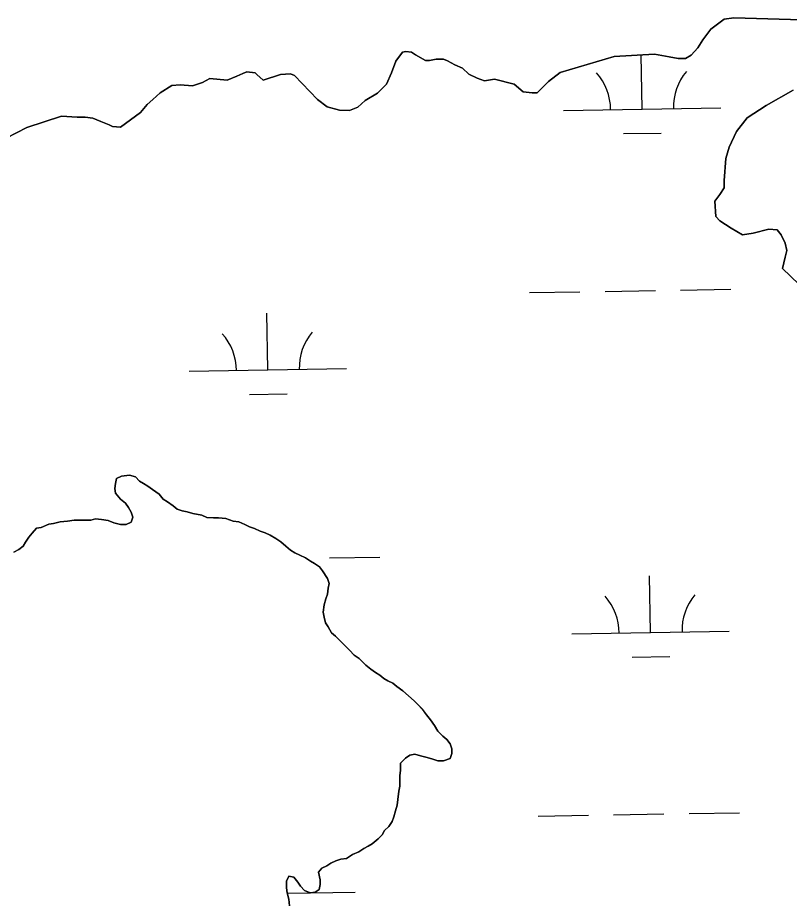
# Model space of a CAD drawing. Extents: x 3855477 to 3893699, y 299188 to 325115.
# Drawn here: x 3862039 to 3862529, y 321882 to 322445 of the extents above; entities that cross this region are included whole.
import ezdxf

# ---------------------------------------------------------------- set-up
doc = ezdxf.new("R2010")
doc.units = 0
doc.layers.add('V-TOPO-SHOR', color=7, linetype='Continuous')
doc.layers.add('V-WETL-SWMP', color=7, linetype='Continuous')

msp = doc.modelspace()

# ---------------------------------------------------------------- linework, layer by layer
at = {"layer": 'V-TOPO-SHOR'}
for points in [[(3862536.86, 322444.21), (3862493.7, 322445.48), (3862487.45, 322444.48), (3862479.09, 322438.28), (3862473.85, 322431.54), (3862470.71, 322426.36), (3862466.52, 322421.7), (3862462.87, 322419.64), (3862458.19, 322419.67), (3862452.47, 322420.74), (3862443.11, 322422.35), (3862417.62, 322420.92), (3862383.23, 322410.71), (3862375.92, 322405.03), (3862368.6, 322397.78), (3862365.48, 322397.8), (3862359.76, 322398.35), (3862354.01, 322403.3)], [(3862354.01, 322403.3), (3862341.48, 322406.51), (3862335.2, 322405.5), (3862330.5, 322407.09), (3862325.29, 322409.73), (3862321.12, 322413.41), (3862316.43, 322415.53), (3862311.74, 322418.17), (3862309.13, 322419.23), (3862304.43, 322419.26), (3862300.24, 322418.23), (3862297.62, 322418.25), (3862291.37, 322421.94), (3862288.76, 322423.52), (3862285.11, 322424.07), (3862283.01, 322423.55), (3862278.8, 322417.83), (3862276.15, 322410.52), (3862272.97, 322403.22), (3862267.19, 322397.5), (3862259.32, 322392.84), (3862254.59, 322388.68), (3862249.35, 322386.61), (3862243.08, 322386.65), (3862235.25, 322388.78), (3862229, 322393.52), (3862214.45, 322408.76), (3862211.84, 322409.82), (3862205.56, 322409.33), (3862194.56, 322405.73), (3862190.4, 322409.41), (3862189.36, 322410.47), (3862184.13, 322411.02), (3862181.52, 322409.99), (3862177.85, 322408.44), (3862171.56, 322405.86), (3862160.59, 322406.96), (3862155.87, 322404.37), (3862149.58, 322402.32), (3862141.74, 322402.88), (3862136.51, 322402.39)], [(3862136.51, 322402.39), (3862129.17, 322397.72), (3862124.44, 322393.56), (3862120.76, 322390.45), (3862116.55, 322385.24), (3862103.96, 322375.9), (3862098.73, 322376.45), (3862096.64, 322377.51), (3862091.43, 322379.62), (3862086.21, 322381.74), (3862081.51, 322382.29), (3862076.28, 322382.32), (3862066.35, 322382.9), (3862044.35, 322375.7), (3862031.25, 322368.97)], [(3862534.92, 322276.21), (3862524.56, 322286.15), (3862526.17, 322293.42), (3862527.23, 322297.57), (3862526.21, 322302.26), (3862523.64, 322307.48), (3862521.06, 322310.61), (3862515.86, 322311.16), (3862505.96, 322308.61), (3862499.19, 322307.61), (3862491.93, 322311.81), (3862484.68, 322316.53), (3862482.09, 322319.15), (3862481.62, 322329.03), (3862484.77, 322333.17), (3862487.39, 322337.32), (3862487.42, 322342), (3862488.53, 322356.04), (3862490.65, 322363.31), (3862495.39, 322373.17), (3862502.2, 322381.98), (3862514.2, 322389.71), (3862531.42, 322399.5)], [(3862036.17, 322105.98), (3862039.31, 322107.53), (3862041.94, 322109.61), (3862043.53, 322112.21), (3862045.64, 322115.34), (3862047.74, 322117.95), (3862050.38, 322121.07), (3862053.52, 322121.58), (3862058.24, 322123.65), (3862061.38, 322124.15), (3862065.57, 322125.18), (3862070.28, 322125.67), (3862074.47, 322126.17), (3862078.13, 322126.16), (3862081.8, 322126.13), (3862084.94, 322126.12), (3862088.08, 322127.15), (3862091.74, 322126.6), (3862095.93, 322126.06), (3862099.58, 322124.47), (3862103.76, 322123.4), (3862107.42, 322123.38), (3862110.57, 322124.93), (3862111.63, 322128.07), (3862110.6, 322131.21), (3862109.05, 322134.36), (3862106.97, 322136.99), (3862103.84, 322139.62), (3862100.73, 322143.3), (3862100.22, 322146.44), (3862100.76, 322149.58), (3862101.3, 322152.72), (3862104.45, 322154.27), (3862109.68, 322154.76), (3862113.34, 322153.7), (3862115.94, 322151.07), (3862118.55, 322149.48), (3862121.16, 322147.9), (3862124.28, 322145.79), (3862128.45, 322142.63), (3862131.05, 322139.48), (3862133.66, 322137.89), (3862137.31, 322135.25), (3862139.91, 322133.15), (3862143.05, 322132.08), (3862146.18, 322131.54), (3862149.84, 322130.48), (3862155.59, 322129.4), (3862158.72, 322127.81), (3862162.91, 322127.79), (3862166.05, 322127.78), (3862170.75, 322127.23), (3862175.45, 322125.63), (3862179.11, 322125.09), (3862182.77, 322123.5), (3862185.9, 322121.91), (3862189.03, 322120.85), (3862192.69, 322119.26), (3862195.82, 322118.2), (3862198.95, 322116.61), (3862202.6, 322114.49), (3862205.73, 322112.39), (3862208.85, 322109.75), (3862211.98, 322107.12), (3862214.59, 322105.54), (3862217.72, 322103.95)], [(3862217.72, 322103.95), (3862221.37, 322102.36), (3862224.5, 322100.25), (3862227.11, 322098.67), (3862230.23, 322096.56), (3862232.31, 322093.93), (3862235.43, 322089.21), (3862236.46, 322086.06), (3862235.92, 322082.92), (3862235.37, 322079.26), (3862234.31, 322076.13), (3862233.24, 322072.47), (3862232.7, 322067.77), (3862233.2, 322064.62), (3862234.23, 322060.96), (3862235.79, 322058.33), (3862237.86, 322054.66), (3862240.46, 322052.55), (3862243.59, 322049.39), (3862246.19, 322046.76), (3862249.31, 322043.61), (3862252.43, 322040.45), (3862255.56, 322038.34), (3862259.72, 322034.13), (3862262.85, 322031.5), (3862265.98, 322029.39), (3862268.58, 322027.81), (3862271.19, 322025.7), (3862273.8, 322024.11), (3862276.93, 322022.53), (3862279.53, 322020.42), (3862283.18, 322017.79), (3862286.83, 322014.63), (3862290.47, 322011.47), (3862293.07, 322008.84), (3862295.67, 322006.21), (3862298.27, 322002.53), (3862300.87, 321999.38), (3862303.46, 321995.7), (3862305.54, 321992.03), (3862308.66, 321988.87), (3862311.27, 321986.76), (3862313.35, 321984.14), (3862314.38, 321980.99), (3862314.36, 321977.85), (3862313.29, 321974.72), (3862309.1, 321973.17), (3862305.44, 321973.19), (3862302.3, 321974.25), (3862298.65, 321975.32), (3862294.47, 321976.39), (3862290.81, 321977.46), (3862287.67, 321976.95), (3862285.04, 321974.87), (3862281.89, 321971.75), (3862281.86, 321967.04), (3862281.32, 321963.9), (3862281.3, 321960.76), (3862281.28, 321957.1), (3862280.74, 321953.97), (3862280.19, 321948.74), (3862279.65, 321945.08), (3862278.58, 321941.42), (3862277.52, 321937.76), (3862276.45, 321934.63), (3862274.34, 321931.5), (3862271.71, 321928.9), (3862270.13, 321926.29), (3862267.5, 321923.69), (3862263.82, 321920.57), (3862261.19, 321919.01), (3862258.57, 321917.46), (3862255.42, 321915.38), (3862251.23, 321913.84), (3862247.55, 321911.24), (3862243.88, 321910.74), (3862240.74, 321909.71), (3862237.59, 321908.15), (3862234.97, 321906.6), (3862231.82, 321905.05), (3862229.71, 321902.44), (3862230.73, 321897.73), (3862230.72, 321894.59), (3862230.18, 321891.45), (3862227.55, 321889.9), (3862224.41, 321889.39), (3862220.75, 321890.98), (3862218.15, 321893.61), (3862216.6, 321896.23), (3862214, 321899.39), (3862210.86, 321899.93), (3862209.27, 321896.79), (3862209.25, 321892.61), (3862209.76, 321889.47), (3862210.78, 321885.28), (3862211.28, 321881.09)]]:
    msp.add_lwpolyline(points, dxfattribs=at)
at = {"layer": 'V-WETL-SWMP'}
for p, q in [((3862435.3, 322387.45), (3862434.74, 322421.88)), ((3862385.31, 322386.64), (3862485.29, 322388.26)), ((3862423.55, 322371.83), (3862447.55, 322372.22)), ((3862363.78, 322270.84), (3862395.78, 322271.36)), ((3862411.78, 322271.62), (3862443.77, 322272.14)), ((3862459.77, 322272.4), (3862491.77, 322272.92)), ((3862197.5, 322221.69), (3862196.91, 322257.69)), ((3862147.5, 322220.88), (3862247.49, 322222.51)), ((3862185.75, 322206.07), (3862209.75, 322206.46)), ((3862236.6, 322102.24), (3862268.6, 322102.76)), ((3862440.72, 322054.82), (3862440.13, 322090.81)), ((3862390.73, 322054), (3862490.71, 322055.63)), ((3862428.97, 322039.19), (3862452.97, 322039.59)), ((3862369.2, 321938.21), (3862401.2, 321938.73)), ((3862417.2, 321938.99), (3862449.19, 321939.51)), ((3862465.19, 321939.77), (3862497.18, 321940.29)), ((3862209.83, 321889.17), (3862224.36, 321889.41)), ((3862224.57, 321889.41), (3862252.91, 321889.88))]:
    msp.add_line(p, q, dxfattribs=at)
for points in [[(3862066.35, 322382.9), (3862076.28, 322382.32), (3862081.51, 322382.29), (3862086.21, 322381.74), (3862091.43, 322379.63), (3862096.64, 322377.51), (3862098.73, 322376.45), (3862103.95, 322375.9), (3862116.55, 322385.24), (3862120.76, 322390.45), (3862124.44, 322393.56), (3862129.17, 322397.72), (3862136.51, 322402.39), (3862141.74, 322402.88), (3862149.58, 322402.32), (3862155.87, 322404.37), (3862160.59, 322406.96), (3862171.56, 322405.86), (3862177.85, 322408.44), (3862181.52, 322409.99), (3862184.13, 322411.02), (3862189.36, 322410.47), (3862190.4, 322409.41), (3862194.56, 322405.73), (3862205.56, 322409.33), (3862211.84, 322409.82), (3862214.45, 322408.76), (3862229, 322393.52), (3862235.25, 322388.78), (3862243.08, 322386.65), (3862249.35, 322386.62), (3862254.59, 322388.68), (3862259.32, 322392.84), (3862267.19, 322397.5), (3862272.97, 322403.22), (3862276.15, 322410.52), (3862278.8, 322417.83), (3862283.01, 322423.55), (3862285.11, 322424.07), (3862288.77, 322423.52), (3862291.37, 322421.94), (3862297.62, 322418.25), (3862300.24, 322418.23), (3862304.43, 322419.26), (3862309.13, 322419.23), (3862311.74, 322418.17), (3862316.43, 322415.53), (3862321.12, 322413.41), (3862325.29, 322409.73), (3862330.5, 322407.09), (3862335.2, 322405.5), (3862341.48, 322406.51), (3862354.01, 322403.3), (3862359.76, 322398.35), (3862365.48, 322397.8), (3862368.6, 322397.78), (3862375.92, 322405.03), (3862383.23, 322410.71), (3862417.62, 322420.92), (3862443.12, 322422.35), (3862452.47, 322420.74), (3862458.19, 322419.67), (3862462.87, 322419.64), (3862466.52, 322421.7), (3862470.71, 322426.36), (3862473.85, 322431.54), (3862479.09, 322438.28), (3862487.45, 322444.48), (3862493.7, 322445.48), (3862536.86, 322444.21)], [(3862531.42, 322399.5), (3862514.2, 322389.71), (3862502.2, 322381.98), (3862495.39, 322373.17), (3862490.65, 322363.31), (3862488.53, 322356.04), (3862487.42, 322342), (3862487.39, 322337.32), (3862484.77, 322333.17), (3862481.62, 322329.03), (3862482.09, 322319.15), (3862484.68, 322316.53), (3862491.93, 322311.81), (3862499.19, 322307.61), (3862505.96, 322308.61), (3862515.86, 322311.16), (3862521.06, 322310.61), (3862523.64, 322307.48), (3862526.21, 322302.26), (3862527.23, 322297.58), (3862526.17, 322293.42), (3862524.57, 322286.15), (3862534.92, 322276.21)], [(3862031.25, 322368.97), (3862044.35, 322375.7), (3862066.35, 322382.9)], [(3862305.44, 321973.19), (3862309.1, 321973.17), (3862313.29, 321974.72), (3862314.36, 321977.85), (3862314.38, 321980.99), (3862313.35, 321984.14), (3862311.27, 321986.76), (3862308.66, 321988.87), (3862305.54, 321992.03), (3862303.47, 321995.7), (3862300.87, 321999.38), (3862298.27, 322002.53), (3862295.68, 322006.21), (3862293.07, 322008.84), (3862290.47, 322011.47), (3862286.83, 322014.63), (3862283.18, 322017.79), (3862279.53, 322020.42), (3862276.93, 322022.53), (3862273.8, 322024.12), (3862271.19, 322025.7), (3862268.58, 322027.81), (3862265.98, 322029.39), (3862262.85, 322031.5), (3862259.72, 322034.13), (3862255.56, 322038.34), (3862252.43, 322040.45), (3862249.31, 322043.61), (3862246.19, 322046.76), (3862243.58, 322049.39), (3862240.46, 322052.55), (3862237.86, 322054.66), (3862235.78, 322058.33), (3862234.23, 322060.96), (3862233.2, 322064.62), (3862232.7, 322067.77), (3862233.24, 322072.47), (3862234.31, 322076.13), (3862235.37, 322079.26), (3862235.92, 322082.92), (3862236.46, 322086.06), (3862235.43, 322089.2), (3862232.31, 322093.93), (3862230.23, 322096.56), (3862227.11, 322098.67), (3862224.5, 322100.25), (3862221.37, 322102.36), (3862217.72, 322103.95), (3862214.59, 322105.54), (3862211.98, 322107.12), (3862208.85, 322109.75), (3862205.73, 322112.39), (3862202.6, 322114.5), (3862198.95, 322116.61), (3862195.82, 322118.2), (3862192.69, 322119.26), (3862189.03, 322120.85), (3862185.9, 322121.91), (3862182.77, 322123.5), (3862179.11, 322125.09), (3862175.45, 322125.63), (3862170.75, 322127.23), (3862166.05, 322127.77), (3862162.91, 322127.79), (3862158.72, 322127.81), (3862155.59, 322129.4), (3862149.84, 322130.48), (3862146.18, 322131.54), (3862143.05, 322132.08), (3862139.91, 322133.15), (3862137.31, 322135.25), (3862133.66, 322137.89), (3862131.05, 322139.47), (3862128.45, 322142.63), (3862124.28, 322145.79), (3862121.16, 322147.9), (3862118.55, 322149.48), (3862115.94, 322151.07), (3862113.34, 322153.7), (3862109.68, 322154.76), (3862104.45, 322154.27), (3862101.3, 322152.72), (3862100.76, 322149.58), (3862100.22, 322146.44), (3862100.73, 322143.3), (3862103.85, 322139.62), (3862106.97, 322136.99), (3862109.05, 322134.36), (3862110.6, 322131.21), (3862111.63, 322128.07), (3862110.57, 322124.93), (3862107.42, 322123.38), (3862103.76, 322123.4), (3862099.58, 322124.47), (3862095.92, 322126.06), (3862091.74, 322126.6), (3862088.08, 322127.15), (3862084.94, 322126.12), (3862081.8, 322126.14), (3862078.13, 322126.16), (3862074.47, 322126.17)], [(3862074.47, 322126.17), (3862070.28, 322125.67), (3862065.57, 322125.18), (3862061.38, 322124.15), (3862058.24, 322123.65), (3862053.52, 322121.58), (3862050.38, 322121.07), (3862047.74, 322117.95), (3862045.64, 322115.34), (3862043.53, 322112.21), (3862041.94, 322109.61), (3862039.31, 322107.53), (3862036.17, 322105.98)], [(3862211.28, 321881.09), (3862210.78, 321885.28), (3862209.76, 321889.47), (3862209.25, 321892.61), (3862209.27, 321896.79), (3862210.86, 321899.93), (3862214, 321899.39), (3862216.6, 321896.23), (3862218.15, 321893.61), (3862220.75, 321890.98), (3862224.41, 321889.39), (3862227.55, 321889.9), (3862230.18, 321891.45), (3862230.71, 321894.59), (3862230.73, 321897.73), (3862229.71, 321902.44), (3862231.82, 321905.05), (3862234.97, 321906.6), (3862237.59, 321908.15), (3862240.74, 321909.71), (3862243.88, 321910.74), (3862247.55, 321911.24), (3862251.23, 321913.84), (3862255.42, 321915.38), (3862258.57, 321917.46), (3862261.19, 321919.01), (3862263.82, 321920.57), (3862267.5, 321923.69), (3862270.13, 321926.29), (3862271.71, 321928.9), (3862274.34, 321931.5), (3862276.45, 321934.63), (3862277.52, 321937.76), (3862278.58, 321941.42), (3862279.65, 321945.08), (3862280.19, 321948.74), (3862280.74, 321953.97), (3862281.28, 321957.1), (3862281.3, 321960.76), (3862281.32, 321963.9), (3862281.86, 321967.04), (3862281.89, 321971.75), (3862285.04, 321974.87), (3862287.67, 321976.95), (3862290.81, 321977.46), (3862294.47, 321976.39), (3862298.65, 321975.32), (3862302.3, 321974.26), (3862305.44, 321973.19)]]:
    msp.add_lwpolyline(points, dxfattribs=at)
for centre, start, end in [((3862380.06, 322387.03), 0.1615, 41.7052), ((3862490.53, 322388.82), 140.1615, 181.7052), ((3862142.25, 322221.27), 0.1615, 41.7052), ((3862252.72, 322223.07), 140.1615, 181.7052), ((3862495.95, 322056.19), 140.1615, 181.7052), ((3862385.48, 322054.39), 0.1615, 41.7052), ((3862258.14, 321890.44), 180.6365, 181.7052)]:
    msp.add_arc(centre, 35.25, start, end, dxfattribs=at)

doc.saveas('drawing.dxf')
